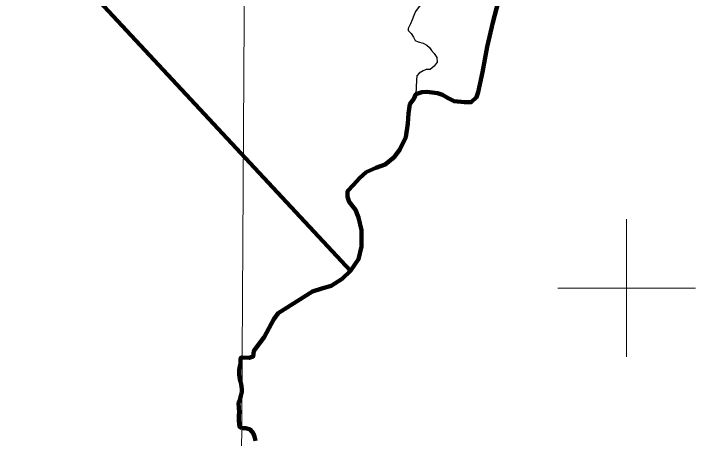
# Model space of a CAD drawing. Extents: x 553962 to 842807, y 8883888 to 9032388.
# Drawn here: x 716092 to 726000, y 8922817 to 8928988 of the extents above; entities that cross this region are included whole.
import ezdxf

# ---------------------------------------------------------------- set-up
doc = ezdxf.new("R2010")
doc.units = 0
doc.header["$LTSCALE"] = 200
for name, color, linetype, lineweight in [('1', 7, 'Continuous', 13), ('2', 7, 'Continuous', 13), ('24', 7, 'Continuous', 25), ('53', 7, 'Continuous', 106), ('9', 7, 'Continuous', 90)]:
    doc.layers.add(name, color=color, linetype=linetype, lineweight=lineweight)

msp = doc.modelspace()

# ---------------------------------------------------------------- linework, layer by layer
at = {"layer": '1'}
msp.add_lwpolyline([(719978.9, 9023574.5), (719561.6, 8949232.2), (719215.6, 8890710.6)], dxfattribs=at)
at = {"layer": '2'}
for p, q in [((725000, 8924000), (725000, 8926000)), ((724000, 8925000), (726000, 8925000))]:
    msp.add_line(p, q, dxfattribs=at)
at = {"layer": '24', "lineweight": 53}
msp.add_line((719358.5, 8923328.1), (719358.6, 8923326.6), dxfattribs=at)
for points in [[(723215.4, 8929475.3), (723055.5, 8928859.6), (722973.7, 8928506.8), (722908.8, 8928138.2), (722843.2, 8927845.9), (722821.3, 8927772.9), (722741, 8927699.8), (722646.1, 8927699.8), (722492.8, 8927714.4), (722405.2, 8927758.2), (722325, 8927809.4), (722252, 8927831.3), (722098.7, 8927853.2), (722025.7, 8927845.9), (721938.1, 8927816.7), (721908.9, 8927750.9), (721850.6, 8927670.6), (721828.7, 8927539.1), (721821.3, 8927392.9), (721792.2, 8927195.7), (721704.6, 8927013), (721624.3, 8926903.4), (721492.9, 8926793.8), (721354.2, 8926750), (721217.7, 8926684.8), (721120.7, 8926596.5), (721033.1, 8926501.5), (720945.5, 8926406.6), (720945.5, 8926326.2), (720967.4, 8926253.1), (721062.3, 8926136.2), (721106.1, 8926026.6), (721149.9, 8925843.9), (721149.9, 8925602.8), (721106.1, 8925420.2), (720989.3, 8925252.1), (720865.2, 8925135.2), (720704.7, 8925032.9), (720573.3, 8924996.4), (720434.6, 8924952.6), (719938.3, 8924638.4), (719872.6, 8924550.7), (719734.6, 8924286.8), (719583.5, 8924086.5), (719574.6, 8924006.4), (719516.8, 8923986.4), (719411.8, 8923993.9)], [(719358.6, 8923326.6), (719372.1, 8923197), (719363, 8923148), (719367.5, 8923075.7), (719375.1, 8922983.9), (719405.7, 8922963.6)], [(719405.7, 8922963.6), (719467, 8922963.5), (719527.9, 8922947.8), (719573.3, 8922891.5), (719593.3, 8922845.5), (719608.1, 8922779.2)]]:
    msp.add_lwpolyline(points, dxfattribs=at)
at = {"layer": '24'}
for points in [[(722065, 8929181.7), (722047.1, 8929132.1), (721985.8, 8929091.8), (721934.5, 8929020.8), (721908.6, 8928959.8), (721882.8, 8928898.9), (721862, 8928837.9), (721836.2, 8928792.2), (721826.6, 8928771.5)], [(721826.6, 8928771.5), (721827.2, 8928745.6), (721867.6, 8928699.5), (721902.9, 8928648.4), (721927.9, 8928597.3), (721973.6, 8928576.7), (722044.7, 8928561), (722095.3, 8928530.1), (722135.8, 8928494.2), (722166, 8928453.3), (722206.3, 8928407.2), (722241.6, 8928351), (722246.2, 8928284.7), (722205.1, 8928223.9), (722143.7, 8928178.4), (722087.8, 8928178.8), (722041.9, 8928158.7), (721985.7, 8928123.4), (721949.8, 8928082.9), (721949.4, 8928021.8), (721938.1, 8927816.7)]]:
    msp.add_lwpolyline(points, dxfattribs=at)
at = {"layer": '24', "lineweight": 53}
msp.add_spline([(719411.8, 8923993.9), (719393.1, 8923985.6), (719389.3, 8923947.6), (719370.3, 8923807.2), (719381.7, 8923678.2), (719408.2, 8923534), (719404.4, 8923473.3), (719358.5, 8923328.1)], degree=3, dxfattribs=at)
at = {"layer": '53'}
msp.add_line((719358.5, 8923328.1), (719358.6, 8923326.6), dxfattribs=at)
msp.add_line((719358.5, 8923328.1), (719358.6, 8923326.6), dxfattribs=at)
msp.add_line((719358.5, 8923328.1), (719358.6, 8923326.6), dxfattribs=at)
for points in [[(723215.4, 8929475.3), (723055.5, 8928859.6), (722973.7, 8928506.8), (722908.8, 8928138.2), (722843.2, 8927845.9), (722821.3, 8927772.9), (722741, 8927699.8), (722646.1, 8927699.8), (722492.8, 8927714.4), (722405.2, 8927758.2), (722325, 8927809.4), (722252, 8927831.3), (722098.7, 8927853.2), (722025.7, 8927845.9), (721938.1, 8927816.7), (721908.9, 8927750.9), (721850.6, 8927670.6), (721828.7, 8927539.1), (721821.3, 8927392.9), (721792.2, 8927195.7), (721704.6, 8927013), (721624.3, 8926903.4), (721492.9, 8926793.8), (721354.2, 8926750), (721217.7, 8926684.8), (721120.7, 8926596.5), (721033.1, 8926501.5), (720945.5, 8926406.6), (720945.5, 8926326.2), (720967.4, 8926253.1), (721062.3, 8926136.2), (721106.1, 8926026.6), (721149.9, 8925843.9), (721149.9, 8925602.8), (721106.1, 8925420.2), (720989.3, 8925252.1), (720865.2, 8925135.2), (720704.7, 8925032.9), (720573.3, 8924996.4), (720434.6, 8924952.6), (719938.3, 8924638.4), (719872.6, 8924550.7), (719734.6, 8924286.8), (719583.5, 8924086.5), (719574.6, 8924006.4), (719516.8, 8923986.4), (719411.8, 8923993.9)], [(723215.4, 8929475.3), (723055.5, 8928859.6), (722973.7, 8928506.8), (722908.8, 8928138.2), (722843.2, 8927845.9), (722821.3, 8927772.9), (722741, 8927699.8), (722646.1, 8927699.8), (722492.8, 8927714.4), (722405.2, 8927758.2), (722325, 8927809.4), (722252, 8927831.3), (722098.7, 8927853.2), (722025.7, 8927845.9), (721938.1, 8927816.7), (721908.9, 8927750.9), (721850.6, 8927670.6), (721828.7, 8927539.1), (721821.3, 8927392.9), (721792.2, 8927195.7), (721704.6, 8927013), (721624.3, 8926903.4), (721492.9, 8926793.8), (721354.2, 8926750), (721217.7, 8926684.8), (721120.7, 8926596.5), (721033.1, 8926501.5), (720945.5, 8926406.6), (720945.5, 8926326.2), (720967.4, 8926253.1), (721062.3, 8926136.2), (721106.1, 8926026.6), (721149.9, 8925843.9), (721149.9, 8925602.8), (721106.1, 8925420.2), (720989.3, 8925252.1), (720865.2, 8925135.2), (720704.7, 8925032.9), (720573.3, 8924996.4), (720434.6, 8924952.6), (719938.3, 8924638.4), (719872.6, 8924550.7), (719734.6, 8924286.8), (719583.5, 8924086.5), (719574.6, 8924006.4), (719516.8, 8923986.4), (719411.8, 8923993.9)], [(723215.4, 8929475.3), (723055.5, 8928859.6), (722973.7, 8928506.8), (722908.8, 8928138.2), (722843.2, 8927845.9), (722821.3, 8927772.9), (722741, 8927699.8), (722646.1, 8927699.8), (722492.8, 8927714.4), (722405.2, 8927758.2), (722325, 8927809.4), (722252, 8927831.3), (722098.7, 8927853.2), (722025.7, 8927845.9), (721938.1, 8927816.7), (721908.9, 8927750.9), (721850.6, 8927670.6), (721828.7, 8927539.1), (721821.3, 8927392.9), (721792.2, 8927195.7), (721704.6, 8927013), (721624.3, 8926903.4), (721492.9, 8926793.8), (721354.2, 8926750), (721217.7, 8926684.8), (721120.7, 8926596.5), (721033.1, 8926501.5), (720945.5, 8926406.6), (720945.5, 8926326.2), (720967.4, 8926253.1), (721062.3, 8926136.2), (721106.1, 8926026.6), (721149.9, 8925843.9), (721149.9, 8925602.8), (721106.1, 8925420.2), (720989.3, 8925252.1), (720865.2, 8925135.2), (720704.7, 8925032.9), (720573.3, 8924996.4), (720434.6, 8924952.6), (719938.3, 8924638.4), (719872.6, 8924550.7), (719734.6, 8924286.8), (719583.5, 8924086.5), (719574.6, 8924006.4), (719516.8, 8923986.4), (719411.8, 8923993.9)], [(719358.6, 8923326.6), (719372.1, 8923197), (719363, 8923148), (719367.5, 8923075.7), (719375.1, 8922983.9), (719405.7, 8922963.6)], [(719358.6, 8923326.6), (719372.1, 8923197), (719363, 8923148), (719367.5, 8923075.7), (719375.1, 8922983.9), (719405.7, 8922963.6)], [(719358.6, 8923326.6), (719372.1, 8923197), (719363, 8923148), (719367.5, 8923075.7), (719375.1, 8922983.9), (719405.7, 8922963.6)], [(719405.7, 8922963.6), (719467, 8922963.5), (719527.9, 8922947.8), (719573.3, 8922891.5), (719593.3, 8922845.5), (719608.1, 8922779.2)], [(719405.7, 8922963.6), (719467, 8922963.5), (719527.9, 8922947.8), (719573.3, 8922891.5), (719593.3, 8922845.5), (719608.1, 8922779.2)], [(719405.7, 8922963.6), (719467, 8922963.5), (719527.9, 8922947.8), (719573.3, 8922891.5), (719593.3, 8922845.5), (719608.1, 8922779.2)]]:
    msp.add_lwpolyline(points, dxfattribs=at)
msp.add_spline([(719411.8, 8923993.9), (719393.1, 8923985.6), (719389.3, 8923947.6), (719370.3, 8923807.2), (719381.7, 8923678.2), (719408.2, 8923534), (719404.4, 8923473.3), (719358.5, 8923328.1)], degree=3, dxfattribs=at)
msp.add_spline([(719411.8, 8923993.9), (719393.1, 8923985.6), (719389.3, 8923947.6), (719370.3, 8923807.2), (719381.7, 8923678.2), (719408.2, 8923534), (719404.4, 8923473.3), (719358.5, 8923328.1)], degree=3, dxfattribs=at)
msp.add_spline([(719411.8, 8923993.9), (719393.1, 8923985.6), (719389.3, 8923947.6), (719370.3, 8923807.2), (719381.7, 8923678.2), (719408.2, 8923534), (719404.4, 8923473.3), (719358.5, 8923328.1)], degree=3, dxfattribs=at)
at = {"layer": '9'}
for p, q in [((710319.1, 8936704.6), (720989.4, 8925252.2)), ((719358.5, 8923328.1), (719358.6, 8923326.6))]:
    msp.add_line(p, q, dxfattribs=at)
for points in [[(723215.4, 8929475.3), (723055.5, 8928859.6), (722973.7, 8928506.8), (722908.8, 8928138.2), (722843.2, 8927845.9), (722821.3, 8927772.9), (722741, 8927699.8), (722646.1, 8927699.8), (722492.8, 8927714.4), (722405.2, 8927758.2), (722325, 8927809.4), (722252, 8927831.3), (722098.7, 8927853.2), (722025.7, 8927845.9), (721938.1, 8927816.7), (721908.9, 8927750.9), (721850.6, 8927670.6), (721828.7, 8927539.1), (721821.3, 8927392.9), (721792.2, 8927195.7), (721704.6, 8927013), (721624.3, 8926903.4), (721492.9, 8926793.8), (721354.2, 8926750), (721217.7, 8926684.8), (721120.7, 8926596.5), (721033.1, 8926501.5), (720945.5, 8926406.6), (720945.5, 8926326.2), (720967.4, 8926253.1), (721062.3, 8926136.2), (721106.1, 8926026.6), (721149.9, 8925843.9), (721149.9, 8925602.8), (721106.1, 8925420.2), (720989.3, 8925252.1), (720865.2, 8925135.2), (720704.7, 8925032.9), (720573.3, 8924996.4), (720434.6, 8924952.6), (719938.3, 8924638.4), (719872.6, 8924550.7), (719734.6, 8924286.8), (719583.5, 8924086.5), (719574.6, 8924006.4), (719516.8, 8923986.4), (719411.8, 8923993.9)], [(719358.6, 8923326.6), (719372.1, 8923197), (719363, 8923148), (719367.5, 8923075.7), (719375.1, 8922983.9), (719405.7, 8922963.6)], [(719405.7, 8922963.6), (719467, 8922963.5), (719527.9, 8922947.8), (719573.3, 8922891.5), (719593.3, 8922845.5), (719608.1, 8922779.2)]]:
    msp.add_lwpolyline(points, dxfattribs=at)
msp.add_spline([(719411.8, 8923993.9), (719393.1, 8923985.6), (719389.3, 8923947.6), (719370.3, 8923807.2), (719381.7, 8923678.2), (719408.2, 8923534), (719404.4, 8923473.3), (719358.5, 8923328.1)], degree=3, dxfattribs=at)

doc.saveas('drawing.dxf')
